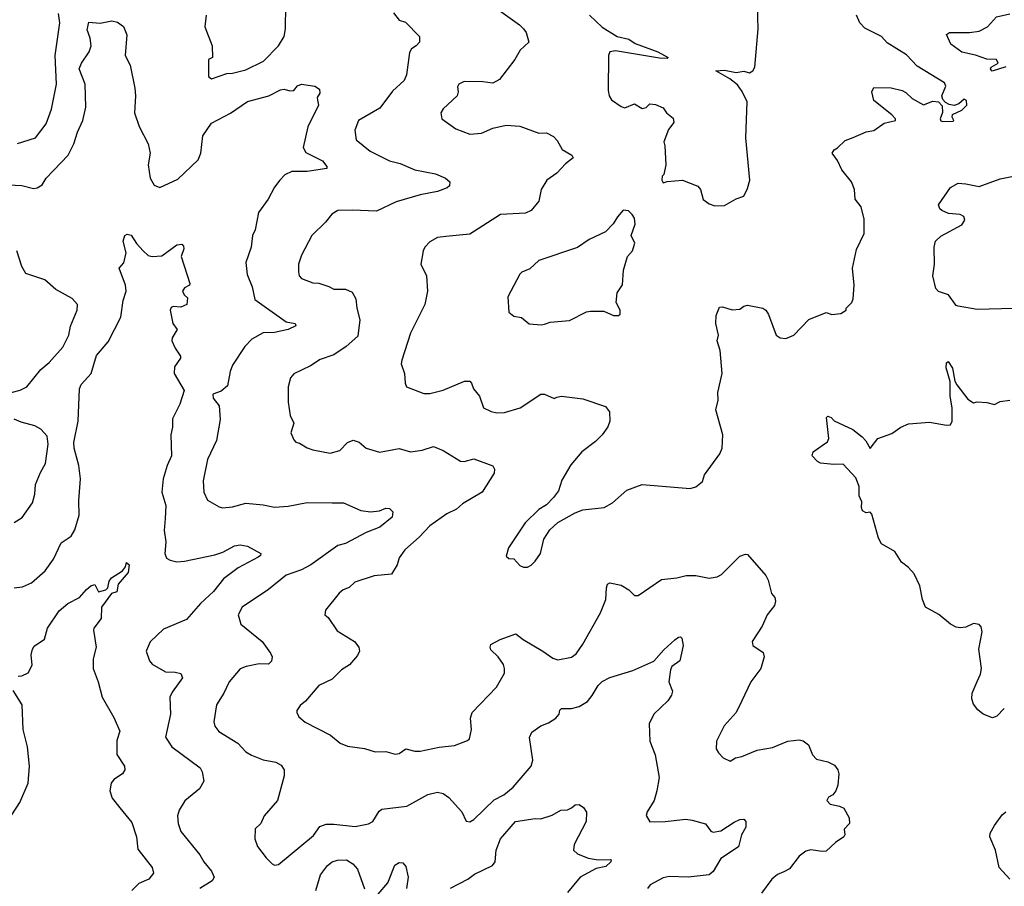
# Model space of a CAD drawing. Extents: x 2133489 to 2292442, y 756223 to 916462.
# Tile 446 of 463: x 2273873 to 2279016, y 883367 to 887892. Entities that reach past the tile are written whole.
import ezdxf

# ---------------------------------------------------------------- set-up
doc = ezdxf.new("R2010")
doc.units = 0

msp = doc.modelspace()

# ---------------------------------------------------------------- linework, layer by layer
at = {"layer": '0CON20XD'}
for points in [[(2274847.5, 887915), (2274840.8, 887855), (2274878.8, 887755), (2274880, 887695), (2274860, 887685), (2274860, 887595), (2274875, 887582.5), (2274955, 887611.2), (2274985, 887612.5), (2275055, 887630), (2275147.5, 887675), (2275225, 887756), (2275254.2, 887805), (2275262.2, 887845), (2275263.9, 887966.1)], [(2277505, 886920), (2277555, 886922.5), (2277615, 886956.2), (2277655, 886970), (2277675, 887010), (2277687.5, 887055), (2277665.7, 887275), (2277673, 887463), (2277647.1, 887517.1), (2277622.2, 887552.2), (2277583.1, 887583.1), (2277510, 887625), (2277555, 887628.6), (2277615, 887615.6), (2277655, 887624), (2277685, 887614), (2277702.5, 887625), (2277712.5, 887645), (2277731.2, 887845), (2277726.4, 887963.6)], [(2273862.5, 887245), (2273955.5, 887274.5), (2274011.4, 887348.6), (2274038.9, 887425), (2274066.2, 887555), (2274058.2, 887705), (2274082.5, 887875), (2274076.4, 887925)], [(2275825, 887927.1), (2275855, 887890), (2275889.1, 887879.1), (2275962.5, 887805), (2275961.4, 887775), (2275943.8, 887755), (2275919.7, 887740.3), (2275908.7, 887721.3), (2275892.9, 887605), (2275881.2, 887575), (2275820.8, 887519.1), (2275755, 887429.4), (2275642.5, 887365), (2275624.2, 887315), (2275630, 887265), (2275703.8, 887205), (2275805, 887155.5), (2275861.1, 887141.1), (2275937.4, 887107.4), (2276045, 887086.9), (2276097.5, 887065), (2276120, 887045), (2276117.5, 887025), (2276105.9, 887014.1), (2276055.4, 886994.6), (2275965, 886977.1), (2275839.1, 886940.9), (2275737.8, 886892.2), (2275611.7, 886898.3), (2275535, 886895.7), (2275503, 886877), (2275471.2, 886835), (2275400, 886765), (2275345, 886662.5), (2275329.2, 886615), (2275328.8, 886575), (2275333.8, 886555), (2275345, 886541.2), (2275405, 886517.5), (2275435, 886515.7), (2275488.8, 886498.8), (2275515, 886484.4), (2275575, 886484.2), (2275609.1, 886469.1), (2275629.4, 886435), (2275634.4, 886385), (2275650.6, 886325), (2275639.7, 886240.3), (2275578, 886185), (2275515, 886142.5), (2275442, 886118), (2275392, 886085), (2275305, 886042), (2275287.3, 886022.7), (2275275.8, 885975), (2275275.6, 885895), (2275285.8, 885825.8), (2275306, 885785), (2275290, 885735), (2275305, 885697.5), (2275316.4, 885686.4), (2275335, 885681.2), (2275375, 885656.2), (2275405, 885646.2), (2275495, 885629.4), (2275545, 885642), (2275585.4, 885684.6), (2275615, 885696.7), (2275646.7, 885686.7), (2275682.5, 885655), (2275753, 885633), (2275855, 885653.8), (2275915, 885636.2), (2275975, 885644), (2276035, 885664.2), (2276085, 885641.9), (2276175, 885586.9), (2276195, 885585.7), (2276245, 885599.2), (2276345, 885562.5), (2276353.8, 885545), (2276351.2, 885525), (2276289.2, 885425), (2276186.1, 885363.9), (2276154.6, 885335.4), (2276105, 885311.1), (2276015, 885248.9), (2275960.7, 885189.3), (2275885, 885123.3), (2275855, 885081.2), (2275845.5, 885045), (2275815, 884997.5), (2275725, 884988.6), (2275623.3, 884955), (2275595, 884926.7), (2275562.5, 884915), (2275541.7, 884898.3), (2275471.2, 884808.8), (2275467.5, 884785), (2275485, 884770), (2275531.2, 884701.2), (2275621.4, 884645), (2275644.3, 884615), (2275647.8, 884595), (2275637.6, 884572.4), (2275596.7, 884523.3), (2275555, 884496.9), (2275505, 884449.2), (2275436.2, 884415), (2275365.7, 884334.3), (2275338.3, 884311.7), (2275321.2, 884285), (2275321.2, 884275), (2275331.2, 884251.2), (2275365, 884223.8), (2275496.7, 884156.7), (2275547.5, 884115), (2275585, 884098.8), (2275675, 884086.2), (2275729.3, 884069.3), (2275785, 884071.2), (2275835, 884056.2), (2275855, 884060), (2275890, 884085), (2275938, 884072), (2275965, 884072.5), (2276065, 884094), (2276145, 884102.5), (2276211.7, 884128.3), (2276222.3, 884137.7), (2276234.1, 884185.9), (2276227.5, 884245), (2276237.5, 884275), (2276363, 884407), (2276405, 884480), (2276406.2, 884505), (2276400, 884525), (2276372, 884565), (2276335, 884601.2), (2276330, 884615), (2276335, 884628.8), (2276382.5, 884655), (2276465, 884686), (2276502.5, 884655), (2276605.4, 884595.4), (2276657.4, 884557.4), (2276685, 884550), (2276755, 884562.5), (2276779.5, 884580.5), (2276815, 884631.2), (2276907.1, 884795), (2276935.7, 884865), (2276938.8, 884925), (2276943.8, 884945), (2276955, 884952), (2277015, 884938.8), (2277054.3, 884915), (2277085, 884886), (2277104.2, 884885.8), (2277225, 884969.2), (2277305, 884977.8), (2277355, 884990.6), (2277405, 884990.5), (2277475, 884976.5), (2277516.9, 884983.1), (2277539.2, 884995), (2277635, 885091.2), (2277665, 885101.2), (2277675, 885098.8), (2277770.2, 884990.2), (2277782.9, 884965), (2277800, 884895), (2277818, 884875), (2277821.4, 884855), (2277816.2, 884833.8), (2277777.5, 884785), (2277752, 884725), (2277698.8, 884645), (2277703.3, 884625), (2277757.3, 884587.3), (2277762, 884565), (2277744, 884505), (2277692.9, 884435), (2277644.6, 884335.4), (2277615.6, 884275), (2277552.5, 884205), (2277512.5, 884125), (2277511.2, 884085), (2277523.2, 884063.2), (2277548.3, 884038.3), (2277585, 884020), (2277612.7, 884037.3), (2277645, 884044), (2277725, 884078.2), (2277805, 884092.2), (2277885, 884124.2), (2277945, 884131.4), (2277966.4, 884126.4), (2277994.2, 884105), (2278015, 884053.3), (2278035, 884030), (2278095, 884016.2), (2278129.5, 883999.5), (2278145.9, 883975.9), (2278151.2, 883955), (2278146.7, 883895), (2278136.7, 883865), (2278120, 883845), (2278098.3, 883831.7), (2278090, 883815), (2278107.5, 883795), (2278156.1, 883786.1), (2278177.5, 883775), (2278206.7, 883725), (2278207.5, 883695), (2278180, 883665), (2278182.5, 883635), (2278177.5, 883625), (2278135, 883596.2), (2278085, 883550.6), (2278065, 883547.8), (2278005, 883557.5), (2277979.8, 883550.2), (2277945, 883524.3), (2277895, 883457.5), (2277865, 883442.2), (2277832.1, 883427.9), (2277801.2, 883405), (2277748.3, 883331.7)], [(2276386.2, 887935), (2276484, 887865), (2276505, 887843.8), (2276519.2, 887825), (2276532, 887775), (2276487.2, 887732.8), (2276460, 887685), (2276379.5, 887580.5), (2276345, 887561.4), (2276292.7, 887567.3), (2276195, 887568.8), (2276166.7, 887555), (2276159.3, 887540.7), (2276163.3, 887515), (2276158.8, 887495), (2276085, 887427.5), (2276072.5, 887405), (2276077.5, 887375), (2276151.7, 887321.7), (2276225, 887294.3), (2276285, 887299.2), (2276345, 887326.5), (2276415, 887342.2), (2276485, 887335.6), (2276585, 887298.8), (2276625, 887301.2), (2276661.7, 887281.7), (2276680.7, 887260.7), (2276706.7, 887215), (2276756.7, 887185), (2276765, 887170), (2276725, 887140), (2276679.5, 887090.5), (2276626.1, 887053.9), (2276596.7, 887005), (2276585.7, 886945), (2276545, 886895.7), (2276515, 886882.2), (2276384.6, 886875.4), (2276225, 886771.4), (2276099.4, 886760.6), (2276055, 886754), (2276015, 886732), (2275988.8, 886705), (2275980, 886685), (2275968.8, 886615), (2275998.6, 886555), (2276003.1, 886475), (2275989.4, 886405), (2275914.3, 886255), (2275869.2, 886115), (2275866, 886095), (2275883.8, 886045), (2275886.2, 885995), (2275893.3, 885975), (2275985, 885940), (2276015, 885940.6), (2276085, 885956.9), (2276197.5, 886005), (2276224, 886004), (2276234, 885994), (2276244.3, 885964.3), (2276275, 885926.7), (2276295.8, 885865.8), (2276335.7, 885845.7), (2276365, 885840), (2276405, 885841.4), (2276486.7, 885865), (2276595, 885936.7), (2276615, 885936.2), (2276665, 885913.3), (2276678.3, 885921.7), (2276703.9, 885926.1), (2276815, 885912), (2276932.5, 885872.5), (2276954.4, 885845), (2276955.5, 885795), (2276945, 885766), (2276915.3, 885724.7), (2276880.2, 885689.8), (2276808.8, 885635), (2276752.1, 885567.9), (2276705, 885487.5), (2276688.3, 885431.7), (2276662.4, 885397.6), (2276625, 885358.8), (2276585, 885333.8), (2276514, 885265), (2276426.7, 885135), (2276415, 885090), (2276428.3, 885078.3), (2276455, 885077.5), (2276485, 885042.5), (2276505, 885033.3), (2276525, 885033.3)], [(2276525, 885033.3), (2276545, 885043.3), (2276565.9, 885064.1), (2276593.3, 885105), (2276611.2, 885178.8), (2276641.7, 885228.3), (2276684.2, 885265.8), (2276775, 885316.2), (2276815, 885332), (2276925.8, 885344.2), (2276970.3, 885369.7), (2277045.4, 885434.6), (2277125, 885464.4), (2277375, 885443.8), (2277405, 885453.3), (2277439.3, 885480.7), (2277450, 885515), (2277531.2, 885625), (2277542, 885655), (2277545.6, 885725), (2277510, 885855), (2277521.4, 885905), (2277519.2, 885945), (2277542.9, 886045), (2277532.5, 886165), (2277516.2, 886215), (2277523.3, 886245), (2277508.8, 886305), (2277511.7, 886348.3), (2277528.3, 886391.7), (2277545, 886392.5), (2277595, 886376.7), (2277635, 886381.2), (2277655, 886396.2), (2277675, 886401.2), (2277755, 886386.2), (2277771.2, 886375), (2277785, 886353.3), (2277823.8, 886245), (2277845, 886231.2), (2277875, 886228), (2277916.7, 886245), (2277995, 886326.7), (2278085, 886362.5), (2278115, 886352.5), (2278161.7, 886358.3), (2278190, 886375), (2278190, 886385), (2278220, 886415), (2278227.5, 886435), (2278231.2, 886505), (2278223.8, 886595), (2278245, 886692.5), (2278284.3, 886775), (2278285, 886850), (2278268.8, 886915), (2278236.7, 886955), (2278234.2, 887005), (2278217.5, 887045), (2278167.9, 887107.9), (2278145, 887156.7), (2278117.5, 887195), (2278127, 887213), (2278145, 887222.5), (2278185, 887261.2), (2278227, 887277), (2278295, 887306.2), (2278335, 887314), (2278387.9, 887352.1), (2278447.5, 887365), (2278448, 887375), (2278429.2, 887395), (2278335, 887470), (2278324.5, 887515), (2278335, 887537.5), (2278425.7, 887535.7), (2278482.3, 887522.3), (2278502.3, 887512.3), (2278535, 887480), (2278595, 887448), (2278643.4, 887466.6), (2278673.3, 887463.3), (2278692.2, 887442.2), (2278692.9, 887407.1), (2278681.8, 887375), (2278684.6, 887364.6), (2278695, 887360.6), (2278748.3, 887361.7), (2278752.5, 887365), (2278743.6, 887383.6), (2278745, 887397.5), (2278795, 887420), (2278820, 887445), (2278819.5, 887469.5), (2278807.3, 887477.3), (2278777.9, 887452.1), (2278755, 887444.2), (2278728.7, 887448.7), (2278709.8, 887459.8), (2278695.6, 887475.6), (2278690, 887495), (2278710, 887545), (2278703.2, 887563.2), (2278560.2, 887650.2), (2278505, 887708.1), (2278405, 887771.9), (2278374.4, 887805), (2278288.2, 887848.2), (2278260.8, 887875), (2278243.9, 887916.1)], [(2276850, 887915), (2276915, 887852.5), (2276994.4, 887804.4), (2277055, 887790.5), (2277087.3, 887767.3), (2277206.7, 887725), (2277260, 887695), (2277255, 887690), (2277215, 887690.8), (2276985, 887728.9), (2276955.9, 887724.1), (2276948, 887705), (2276947, 887523), (2276951.9, 887495), (2276965, 887474), (2277015, 887438.8), (2277035, 887431.2), (2277085, 887453.3), (2277125, 887428.8), (2277145.6, 887434.4), (2277165, 887453.3), (2277195, 887448.8), (2277235, 887432.5), (2277252.5, 887405), (2277287.3, 887377.3), (2277290, 887355), (2277261.7, 887318.3), (2277237.5, 887255), (2277243.6, 887233.6), (2277248, 887135), (2277237, 887083), (2277230, 887075), (2277227.5, 887055), (2277235, 887040), (2277255, 887047.5), (2277335, 887053.3), (2277415, 887022.5), (2277430, 887005), (2277443.9, 886953.9), (2277475, 886930), (2277505, 886920)], [(2279025, 887646.4), (2278952.6, 887622.6), (2278943.6, 887633.6), (2278947.8, 887645), (2278984.4, 887665), (2278975, 887683.5), (2278925, 887685.4), (2278865, 887707.6), (2278795, 887721.8), (2278736.2, 887765), (2278714, 887815), (2278730, 887825), (2278835, 887824.6), (2278885, 887832.7), (2278929.2, 887855), (2278975, 887906.2), (2279045, 887921.9)], [(2273815, 887030), (2273885, 887025.6), (2273945, 887010.8), (2273965, 887014.3), (2273990.4, 887029.6), (2274012.5, 887065), (2274126.9, 887185), (2274156.8, 887243.2), (2274175.4, 887305), (2274204, 887365), (2274219.4, 887435), (2274215.4, 887555), (2274184.4, 887635), (2274195.7, 887665), (2274237.1, 887725), (2274247.1, 887755), (2274241.1, 887795), (2274225, 887840), (2274235, 887880), (2274293.9, 887873.9), (2274355, 887886.7), (2274385, 887878.8), (2274415, 887856.7), (2274432.3, 887812.3), (2274424.2, 887705), (2274451.2, 887655), (2274474.4, 887534.4), (2274478.5, 887495), (2274472.5, 887405), (2274498, 887335), (2274543.7, 887243.7), (2274554.4, 887195), (2274544.5, 887135), (2274554.4, 887065), (2274575, 887028), (2274605, 887016.2), (2274699.8, 887060.2), (2274805, 887161.1), (2274818.8, 887195), (2274829.2, 887285), (2274875, 887351.1), (2274975.3, 887404.7), (2275064, 887465), (2275175, 887494.4), (2275235.8, 887525.8), (2275255, 887530), (2275285, 887521.2), (2275305, 887522.5), (2275325, 887547.5), (2275345, 887556), (2275414.2, 887544.2), (2275439.3, 887529.3), (2275441.7, 887508.3), (2275427.5, 887485), (2275428.3, 887471.7)], [(2275428.3, 887471.7), (2275433.3, 887445), (2275377.9, 887332.1), (2275354, 887225), (2275368.5, 887198.5), (2275455.7, 887155), (2275478, 887125), (2275477.5, 887115), (2275375, 887099.5), (2275295, 887100), (2275257.4, 887082.6), (2275231.9, 887055), (2275205, 887018), (2275171.9, 886955), (2275120.5, 886885), (2275103.3, 886795), (2275088.6, 886765), (2275083.1, 886705), (2275055.4, 886624.6), (2275062, 886562), (2275087.1, 886497.1), (2275101.3, 886431.3), (2275265, 886314.5), (2275312.5, 886305), (2275315, 886294), (2275275.4, 886274.6), (2275205, 886258.8), (2275145, 886256.4), (2275085.3, 886224.7), (2275050, 886185), (2274985, 886087.5), (2274972.1, 886055), (2274959.4, 885980.6), (2274925, 885952.5), (2274883, 885937), (2274884.5, 885915), (2274914.5, 885875), (2274920.6, 885805), (2274900.6, 885695), (2274854.5, 885595.5), (2274831.9, 885485), (2274835.7, 885425), (2274855, 885384), (2274915, 885348), (2274933.4, 885343.4), (2274985, 885348.9), (2275055, 885368.1), (2275145, 885359.2), (2275205, 885345.8), (2275275, 885351.4), (2275375, 885371.1), (2275505, 885368.8), (2275565, 885370), (2275655, 885328.6), (2275705, 885321.5), (2275752, 885328), (2275785, 885341.9), (2275805, 885340), (2275823.1, 885323.1), (2275819.4, 885295), (2275755, 885241.5), (2275683.8, 885215), (2275575, 885157.1), (2275535, 885146.2), (2275394.4, 885045), (2275345, 885020), (2275265, 884991.1), (2275173.6, 884916.4), (2275035.6, 884824.4), (2275014, 884785), (2275028.1, 884735), (2275140, 884645), (2275184.2, 884585), (2275192.5, 884565), (2275187.9, 884542.1), (2275172.9, 884527.1), (2275125, 884529.2), (2275055.6, 884514.4), (2275025, 884502), (2274967.5, 884435), (2274940, 884375), (2274901.9, 884315), (2274886.9, 884225), (2274892.6, 884202.6), (2274914, 884175), (2275012.9, 884115), (2275055, 884069.4), (2275085, 884051.1), (2275145, 884028.1), (2275211.2, 884015), (2275238.6, 883998.6), (2275255.5, 883975.5), (2275255.5, 883944.5), (2275220, 883815), (2275150, 883735), (2275132.5, 883695), (2275102.7, 883667.3), (2275102, 883615), (2275116, 883575), (2275160, 883515), (2275192.5, 883485), (2275205, 883477.5), (2275225, 883480), (2275408, 883632), (2275441.1, 883678.9), (2275475, 883691.1), (2275515, 883692.2), (2275625, 883680), (2275695, 883692.5), (2275717.5, 883705), (2275750.7, 883759.3), (2275765, 883770), (2275895, 883785.5), (2276005, 883846.4), (2276055, 883857.8), (2276085, 883851.9), (2276115, 883830.8), (2276182, 883755), (2276205, 883707.5), (2276225, 883703.8), (2276245, 883716.2), (2276351.5, 883818.5), (2276401.9, 883845), (2276450.6, 883885), (2276544.2, 883995), (2276552.9, 884025), (2276535.7, 884144.3), (2276548.9, 884171.1), (2276595, 884204.4), (2276635, 884220), (2276674.3, 884245.7), (2276691.2, 884265), (2276694.2, 884285.8), (2276704, 884296), (2276755, 884295.8), (2276795, 884305.6), (2276838.4, 884331.6), (2276863.8, 884363.8), (2276894.3, 884415), (2276915, 884435.6), (2276955, 884456.9), (2277076.6, 884493.4), (2277185, 884542.2), (2277237.9, 884602.1), (2277295, 884653.8), (2277315, 884668.1), (2277325, 884669.2), (2277332.4, 884662.4), (2277338.9, 884625), (2277321.1, 884545), (2277279.2, 884515), (2277272, 884498), (2277264.3, 884435), (2277283.3, 884385), (2277277.5, 884365), (2277259.2, 884335), (2277185.7, 884265), (2277160.6, 884215), (2277164.4, 884125), (2277192.6, 884052.6), (2277213.6, 883935), (2277202.1, 883865), (2277186.5, 883815), (2277150, 883755), (2277146.4, 883736.4), (2277165, 883703.3), (2277245.6, 883704.4), (2277353.4, 883716.6), (2277385, 883712.9), (2277455, 883693.8), (2277483.3, 883655), (2277495, 883650), (2277535, 883656.2), (2277605, 883701.2), (2277635, 883716), (2277655, 883716.7), (2277665.8, 883705), (2277666.9, 883675), (2277643.6, 883636.4), (2277627.6, 883572.4), (2277535, 883511.5), (2277495, 883444.2), (2277475, 883426.9), (2277365.4, 883415.4), (2277265, 883417.7), (2277235, 883410.4), (2277166.2, 883373.8), (2277151.9, 883355)], [(2279065, 886384.4), (2278875, 886378.2), (2278775, 886395.6), (2278765, 886400), (2278724.6, 886454.6), (2278672.4, 886472.4), (2278658.8, 886488.8), (2278643.1, 886555), (2278651.5, 886615), (2278650.6, 886705), (2278657.5, 886735), (2278685, 886762.5), (2278795, 886820.8), (2278810, 886845), (2278804.3, 886864.3), (2278785, 886874.2), (2278725, 886880.8), (2278690, 886895), (2278678.8, 886905), (2278672.5, 886925), (2278735, 887016.2), (2278775, 887039.2), (2278814.4, 887034.4), (2278885, 887020.8), (2278995, 887060.9), (2279065, 887075.5)], [(2276599.2, 886299.2), (2276615, 886302.5), (2276645, 886312.5), (2276745, 886321.2), (2276833.4, 886366.6), (2276855, 886370), (2276925, 886370), (2276975, 886347.5), (2277001.7, 886348.3), (2277010, 886355), (2277010, 886375), (2276988.8, 886415), (2276994, 886465), (2277022.3, 886507.7), (2277027.1, 886585), (2277048.8, 886655), (2277073.8, 886685), (2277086, 886725), (2277068, 886765), (2277088, 886825), (2277083.8, 886855), (2277073.3, 886875), (2277053.6, 886893.6), (2277025, 886896.7), (2276995, 886862.5), (2276973.9, 886826.1), (2276932.5, 886785), (2276847.5, 886745), (2276787.7, 886702.3), (2276585.8, 886634.2), (2276538.8, 886591.2), (2276496.4, 886573.6), (2276485, 886562.5), (2276423.3, 886445), (2276427.5, 886365), (2276454.1, 886344.1), (2276495, 886336.7), (2276534.2, 886304.2), (2276599.2, 886299.2)], [(2273845, 884925.7), (2273888.6, 884931.4), (2273935, 884950.8), (2274007.1, 885015), (2274050, 885075), (2274089.5, 885160.5), (2274142.5, 885195), (2274162.1, 885227.9), (2274184.6, 885305), (2274182.2, 885382.2), (2274190.4, 885495), (2274182.7, 885565), (2274157.7, 885655), (2274156.1, 885685), (2274178.5, 885795), (2274185.8, 885964.2), (2274195, 885987.5), (2274247.5, 886045), (2274275, 886138.8), (2274335, 886210), (2274401.7, 886338.3), (2274414.5, 886425.5), (2274429.2, 886475), (2274425.8, 886505.8), (2274392.5, 886595), (2274418, 886622), (2274428.8, 886675), (2274414.3, 886735), (2274422.5, 886765), (2274435, 886772.5), (2274455, 886766.7), (2274482.9, 886722.9), (2274518.8, 886685)], [(2273788.8, 885935), (2273875, 885957.3), (2273910, 885975), (2273983.3, 886065), (2274028.1, 886101.9), (2274098.1, 886181.9), (2274129.5, 886245), (2274138.6, 886291.4), (2274174.2, 886375), (2274176, 886405), (2274146.8, 886436.8), (2274062.9, 886482.9), (2274004.4, 886534.4), (2273905, 886567.5), (2273885, 886602.5), (2273858.8, 886685)], [(2274518.8, 886685), (2274545, 886661.2), (2274566.1, 886656.1), (2274615, 886658.8), (2274695, 886716.2), (2274720.7, 886720.7), (2274729.2, 886709.2), (2274730, 886695), (2274716.2, 886655), (2274762.5, 886515), (2274760, 886505), (2274735, 886492.5), (2274723.3, 886475), (2274732.5, 886455), (2274750, 886440), (2274745.6, 886404.4), (2274715, 886390.8), (2274675, 886394), (2274665, 886388.8), (2274660, 886375), (2274673.3, 886305), (2274696, 886275), (2274670, 886230), (2274668.8, 886215), (2274685, 886177.5), (2274713.3, 886135), (2274713.3, 886125), (2274681.4, 886078.6), (2274680.4, 886045), (2274731.9, 885955), (2274709.2, 885885), (2274672.1, 885807.9), (2274671.9, 885765), (2274662.2, 885725), (2274666.2, 885615), (2274643.6, 885565), (2274622.5, 885495), (2274615.4, 885425), (2274636.2, 885355), (2274633.2, 885286.8), (2274628.8, 885225), (2274637.1, 885165), (2274631.1, 885105), (2274640.9, 885080.9), (2274659.1, 885069.1), (2274695, 885061.9), (2274735, 885064.5), (2274893.1, 885096.9), (2274935, 885111.1), (2274995, 885144.3), (2275025, 885150), (2275063.6, 885143.6), (2275133.3, 885105), (2275131.2, 885095), (2275118.8, 885085), (2275015, 885029.2), (2274937.6, 884972.4), (2274885, 884906.4), (2274817.2, 884842.8), (2274745, 884759.2), (2274625, 884710), (2274555, 884643.3), (2274534.3, 884594.3), (2274552, 884545), (2274565, 884526.2), (2274635, 884487.5), (2274685.8, 884485.8), (2274715, 884478.8), (2274724.2, 884455), (2274669.2, 884380.8), (2274657.9, 884355), (2274661.1, 884265), (2274634.3, 884145), (2274668.6, 884095), (2274815.7, 883985), (2274825.7, 883965), (2274836, 883915), (2274812, 883875), (2274736.6, 883813.4), (2274706.2, 883765), (2274698, 883735), (2274701.2, 883695), (2274715, 883653.3), (2274815, 883532), (2274835, 883494.3), (2274875, 883446), (2274888.6, 883415), (2274879.2, 883395), (2274813.8, 883355)], [(2279016.2, 884295), (2278976.7, 884255), (2278955, 884246.2), (2278906.2, 884265), (2278877.9, 884287.9), (2278855, 884317.5), (2278846, 884345), (2278847.5, 884375), (2278874.3, 884435.7), (2278892, 884475), (2278897.5, 884505), (2278884, 884605), (2278900, 884695), (2278895, 884722.5), (2278885, 884733.3), (2278855, 884738.8), (2278815, 884720.8), (2278785, 884715.7), (2278765, 884719.2), (2278735.5, 884735.5), (2278675, 884785.6), (2278604.2, 884825), (2278588.1, 884865), (2278575.5, 884935), (2278545, 884998), (2278515, 885032), (2278479.7, 885059.7), (2278444.4, 885114.4), (2278375.4, 885155.4), (2278359.4, 885185), (2278325, 885310), (2278315, 885320), (2278295, 885317.5), (2278275, 885327.5), (2278270, 885345), (2278272.5, 885375), (2278257.5, 885405), (2278258.6, 885455), (2278240.3, 885500.3), (2278175, 885572), (2278125, 885568.6), (2278055.9, 885575.9), (2278040, 885585), (2278013.3, 885615), (2278017.5, 885635), (2278077.5, 885677.5), (2278092.3, 885687.7), (2278100, 885705), (2278087.5, 885815), (2278095, 885822.5), (2278112.5, 885815), (2278126.7, 885796.7), (2278225, 885751.4), (2278274.3, 885714.3), (2278293.2, 885693.2), (2278315, 885653.3), (2278355.5, 885704.5), (2278428, 885732), (2278475, 885764.4), (2278515, 885781.9), (2278625, 885790.5), (2278715, 885774.3), (2278735, 885776.2), (2278744.4, 885795.6), (2278744.7, 885865), (2278733.8, 885926.2), (2278733.2, 886003.2), (2278712.9, 886075), (2278715, 886100), (2278723, 886107), (2278745, 886072.5), (2278758, 886005), (2278767.5, 885985), (2278825, 885910.8), (2278855, 885891.2), (2278875, 885896.2), (2278925, 885893.3), (2278965, 885882.5), (2278995, 885898.8), (2279045, 885906.2)], [(2273845, 885266.2), (2273886.6, 885293.4), (2273940.2, 885369.8), (2273953.3, 885415), (2273956.7, 885465), (2273981.5, 885528.5), (2274007.5, 885575), (2274022.1, 885675), (2274017, 885717), (2273984.6, 885754.6), (2273951.7, 885771.7), (2273880.5, 885790.5), (2273845, 885806.5)], [(2273865, 884463.6), (2273885, 884465.6), (2273917.6, 884482.4), (2273937.9, 884522.1), (2273934.1, 884575.9), (2273940, 884605), (2273949.7, 884620.3), (2274002.3, 884657.7), (2274017.8, 884715), (2274080, 884805), (2274125, 884842.9), (2274186.2, 884875), (2274222.9, 884917.1), (2274245, 884936.2), (2274265, 884942.5), (2274285, 884903.8), (2274323.8, 884915), (2274334, 884925), (2274340.6, 884959.4), (2274352.2, 884977.8), (2274410.8, 885015), (2274426.7, 885035), (2274431.7, 885058.3), (2274445.8, 885045), (2274439.4, 885005), (2274386.9, 884945), (2274380, 884905), (2274353.5, 884896.5), (2274301.4, 884825), (2274298.8, 884765), (2274260, 884715), (2274258.8, 884705), (2274272.5, 884615), (2274257.1, 884555), (2274257.5, 884505), (2274284, 884435), (2274304.2, 884354.2), (2274365, 884247.5), (2274396.1, 884176.1), (2274381.2, 884128.8), (2274381.4, 884055), (2274420, 883995), (2274423.3, 883975), (2274410, 883955), (2274364.5, 883925), (2274351.8, 883905), (2274344.5, 883865), (2274357.2, 883827.2), (2274396.2, 883776.2), (2274459.7, 883699.7), (2274483.1, 883625), (2274490.2, 883560.2), (2274565.8, 883465), (2274572, 883435), (2274548, 883405), (2274495, 883381.4), (2274458.6, 883345)], [(2273809.7, 883705), (2273874.7, 883805.3), (2273917.3, 883905), (2273925.3, 883995), (2273914.2, 884095), (2273891.4, 884185), (2273886.5, 884315), (2273840.1, 884390.1)], [(2276123, 883357), (2276214, 883405), (2276249.2, 883430.8), (2276342.5, 883475), (2276356.4, 883495), (2276362.1, 883555), (2276384.6, 883615), (2276462.5, 883705), (2276565, 883721.2), (2276595, 883718.8), (2276655, 883738.8), (2276700, 883765), (2276735, 883766.7), (2276755, 883776.7), (2276775, 883792), (2276795, 883793.8), (2276818.1, 883778.1), (2276833.4, 883753.4), (2276832.7, 883705), (2276770, 883585), (2276765.8, 883555), (2276786.7, 883536.7), (2276843.4, 883513.4), (2276894.5, 883504.5), (2276956.9, 883506.9), (2276962.5, 883505), (2276961.4, 883495), (2276935, 883470.4), (2276885, 883460), (2276801.2, 883415), (2276735, 883333.8)], [(2279045, 883403.8), (2278990, 883465), (2278970.6, 883555), (2278941.1, 883625), (2278942.2, 883645), (2278964.5, 883685), (2279005, 883739.2), (2279024.5, 883755.5)], [(2275420.4, 883345), (2275444.1, 883425.9), (2275481.4, 883475), (2275505, 883494.3), (2275534.2, 883504.2), (2275580, 883505), (2275614, 883485), (2275637.1, 883457.1), (2275674.3, 883354.3)], [(2275745, 883326.2), (2275795.6, 883385), (2275833.2, 883476.8), (2275855, 883491.2), (2275875, 883490), (2275889.7, 883469.7), (2275902.2, 883415), (2275894.6, 883355)]]:
    msp.add_lwpolyline(points, dxfattribs=at)

doc.saveas('drawing.dxf')
